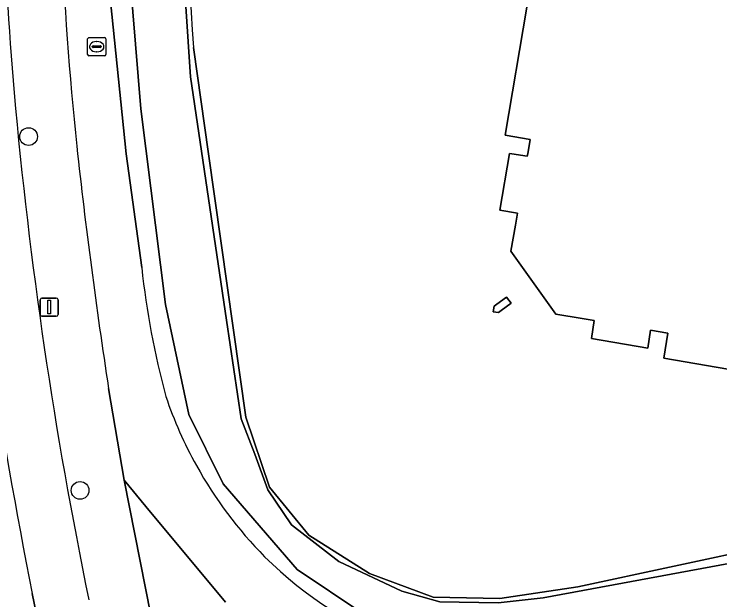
# Model space of a CAD drawing. Extents: x 161772 to 163126, y 383092 to 383917.
# Drawn here: x 161958.28 to 161997.2, y 383475.41 to 383507.7 of the extents above; entities that cross this region are included whole.
import ezdxf

# ---------------------------------------------------------------- set-up
doc = ezdxf.new("R2010")
doc.units = 0
for name, color, linetype in [('IMGEO_Boom', 7, 'Continuous'), ('IMGEO_Erf', 7, 'Continuous'), ('IMGEO_Groenvoorziening', 7, 'Continuous'), ('IMGEO_Lichtmast', 7, 'Continuous'), ('IMGEO_Oever', 7, 'Continuous'), ('IMGEO_Pand', 7, 'Continuous'), ('IMGEO_Parkeervlak_open', 7, 'Continuous'), ('IMGEO_Rijbaan_lokaal_gesloten', 7, 'Continuous'), ('IMGEO_Rioolput', 7, 'Continuous'), ('IMGEO_Voetpad_gesloten', 7, 'Continuous'), ('IMGEO_Voetpad_open', 7, 'Continuous'), ('IMGEO_Waterloop', 7, 'Continuous')]:
    doc.layers.add(name, color=color, linetype=linetype)

msp = doc.modelspace()

# ---------------------------------------------------------------- linework, layer by layer
at = {"layer": 'IMGEO_Boom'}
for centre in [(161959.078, 383500.953), (161961.919, 383481.449)]:
    msp.add_circle(centre, 0.489, dxfattribs=at)
at = {"layer": 'IMGEO_Erf'}
for points in [[(162000, 383487.734), (161994.112, 383488.73), (161994.33, 383490.116), (161993.378, 383490.277), (161993.231, 383489.285), (161990.115, 383489.83), (161990.274, 383490.807), (161989.607, 383490.918), (161988.151, 383491.16), (161985.68, 383494.636), (161985.926, 383496.066), (161986.042, 383496.737), (161985.065, 383496.904), (161985.595, 383500.019), (161985.726, 383500), (161986.581, 383499.876), (161986.602, 383500), (161986.734, 383500.795), (161985.355, 383501.026), (161988.95, 383522.214)], [(161968.172, 383505.868), (161969.003, 383500), (161971.06, 383485.483), (161972.364, 383481.627), (161974.528, 383478.971), (161977.883, 383476.873), (161981.383, 383475.556), (161985.059, 383475.485), (161989.359, 383476.124), (162000, 383478.407)]]:
    msp.add_lwpolyline(points, dxfattribs=at)
msp.add_lwpolyline([(161985.699, 383491.763), (161985.146, 383491.37), (161984.996, 383491.263), (161984.692, 383491.297), (161984.753, 383491.608), (161984.903, 383491.716), (161985.442, 383492.104)], close=True, dxfattribs=at)
msp.add_arc((162447.046, 383538.377), 479.976, 180.20991, 183.8837, dxfattribs=at)
at = {"layer": 'IMGEO_Groenvoorziening'}
for points in [[(161964.463, 383500), (161963.18, 383512.548), (161963.011, 383519.655), (161962.975, 383536.893), (161961.973, 383536.513), (161961.769, 383536.903), (161960.867, 383536.509), (161960.755, 383524.182)], [(161965.32, 383493.727), (161964.463, 383500)], [(161963.495, 383487.065), (161964.359, 383482.012), (161965.544, 383480.553), (161969.946, 383475.291)]]:
    msp.add_lwpolyline(points, dxfattribs=at)
for centre, radius, start, end in [((162149.978, 383520.111), 189.267, 178.76752, 185.97087), ((162261.864, 383533.105), 301.901, 186.21461, 188.77178), ((162012.066, 383498.792), 47.02, 186.1835, 194.9925), ((161988.729, 383494.13), 23.321, 198.7657, 209.0338), ((161988.635, 383494.083), 23.216, 209.0443, 224.575), ((161987.454, 383493.27), 21.806, 225.23, 250.1314)]:
    msp.add_arc(centre, radius, start, end, dxfattribs=at)
at = {"layer": 'IMGEO_Lichtmast'}
for p, q in [((161959.719, 383491.15), (161959.719, 383491.95)), ((161959.719, 383491.95), (161959.719, 383491.15)), ((161959.819, 383492.05), (161960.609, 383492.05)), ((161960.609, 383492.05), (161959.819, 383492.05)), ((161960.709, 383491.95), (161960.709, 383491.15)), ((161960.709, 383491.15), (161960.709, 383491.95)), ((161960.609, 383491.05), (161959.819, 383491.05)), ((161959.819, 383491.05), (161960.609, 383491.05))]:
    msp.add_line(p, q, dxfattribs=at)
msp.add_lwpolyline([(161960.139, 383491.925), (161960.289, 383491.925), (161960.289, 383491.175), (161960.139, 383491.175), (161960.139, 383491.925)], dxfattribs=at)
for centre, start, end in [((161959.819, 383491.95), 90, 180), ((161959.819, 383491.95), 90, 180), ((161960.609, 383491.95), 0, 90), ((161960.609, 383491.95), 360, 90), ((161959.819, 383491.15), 180, 270), ((161959.819, 383491.15), 180, 270), ((161960.609, 383491.15), 270, 0), ((161960.609, 383491.15), 270, 0)]:
    msp.add_arc(centre, 0.1, start, end, dxfattribs=at)
at = {"layer": 'IMGEO_Oever'}
for points in [[(161968.185, 383587.81), (161967.027, 383542.026), (161966.921, 383536.187), (161967.069, 383521.293), (161967.494, 383512.015), (161968.003, 383504.245), (161969.999, 383490.826), (161970.806, 383485.391), (161971.56, 383483.438), (161972.271, 383481.474), (161973.577, 383479.552), (161976.188, 383477.535), (161979.67, 383475.901), (161981.751, 383475.306), (161984.978, 383475.242), (161987.462, 383475.518), (162006.931, 383479.128)], [(161963.644, 383586.222), (161962.862, 383542.236), (161962.859, 383542.045), (161962.87, 383541.542), (161962.965, 383537.346), (161962.975, 383536.893), (161963.011, 383519.655), (161963.18, 383512.548), (161964.463, 383500), (161965.32, 383493.727)], [(162012.791, 383477.429), (161986.294, 383472.291), (161982.218, 383472.886), (161977.504, 383474.669), (161973.895, 383477.09), (161969.819, 383481.803), (161967.908, 383485.625), (161966.634, 383491.697), (161965.275, 383502.482), (161964.086, 383516.75), (161964.086, 383543.225), (161965.02, 383573.799)], [(161991.036, 383471.642), (162000, 383473.614), (162018.222, 383477.318), (162028.627, 383479.262), (162056.342, 383483.117), (162056.089, 383487.148), (162024.66, 383484.243), (162023.973, 383482.964), (162008.602, 383480.252), (162000, 383478.407), (161989.359, 383476.124), (161985.059, 383475.485), (161981.383, 383475.556), (161977.883, 383476.873), (161974.528, 383478.971), (161972.364, 383481.627), (161971.06, 383485.483), (161969.003, 383500), (161968.172, 383505.868)]]:
    msp.add_lwpolyline(points, dxfattribs=at)
for centre, radius, start, end in [((162447.046, 383538.377), 479.976, 180.20991, 183.8837), ((162012.066, 383498.792), 47.02, 186.1835, 194.9925), ((161988.729, 383494.13), 23.321, 198.7657, 209.0338), ((161988.635, 383494.083), 23.216, 209.0443, 224.575), ((161987.454, 383493.27), 21.806, 225.23, 250.1314)]:
    msp.add_arc(centre, radius, start, end, dxfattribs=at)
at = {"layer": 'IMGEO_Pand'}
msp.add_lwpolyline([(161988.95, 383522.214), (161985.355, 383501.026), (161986.734, 383500.795), (161986.602, 383500), (161986.581, 383499.876), (161985.726, 383500), (161985.595, 383500.019), (161985.065, 383496.904), (161986.042, 383496.737), (161985.926, 383496.066), (161985.68, 383494.636), (161988.151, 383491.16), (161989.607, 383490.918), (161990.274, 383490.807), (161990.115, 383489.83), (161993.231, 383489.285), (161993.378, 383490.277), (161994.33, 383490.116), (161994.112, 383488.73), (162000, 383487.734)], dxfattribs=at)
msp.add_lwpolyline([(161985.699, 383491.763), (161985.442, 383492.104), (161984.903, 383491.716), (161984.753, 383491.608), (161984.692, 383491.297), (161984.996, 383491.263), (161985.146, 383491.37)], close=True, dxfattribs=at)
at = {"layer": 'IMGEO_Parkeervlak_open'}
msp.add_lwpolyline([(161960.478, 383470.016), (161959.281, 383475.761)], dxfattribs=at)
msp.add_arc((162224.613, 383528.606), 270.543, 185.39905, 191.26394, dxfattribs=at)
at = {"layer": 'IMGEO_Rijbaan_lokaal_gesloten'}
msp.add_lwpolyline([(161959.281, 383475.761), (161960.478, 383470.016)], dxfattribs=at)
for centre, radius, start, end in [((162165.736, 383520.949), 208.198, 178.87138, 184.84325), ((162224.613, 383528.606), 270.543, 185.39905, 191.26394), ((162204.707, 383525.429), 247.411, 185.11494, 191.66309)]:
    msp.add_arc(centre, radius, start, end, dxfattribs=at)
at = {"layer": 'IMGEO_Rioolput'}
for p, q in [((161962.335, 383505.48), (161962.335, 383506.332)), ((161962.41, 383506.406), (161963.262, 383506.406)), ((161962.823, 383506.186), (161962.848, 383506.186)), ((161963.336, 383506.332), (161963.336, 383505.48)), ((161962.594, 383505.9), (161962.594, 383505.912)), ((161963.032, 383505.863), (161962.634, 383505.863)), ((161962.637, 383505.949), (161963.035, 383505.949)), ((161963.078, 383505.912), (161963.078, 383505.9)), ((161963.262, 383505.406), (161962.41, 383505.406)), ((161962.846, 383505.626), (161962.821, 383505.626))]:
    msp.add_line(p, q, dxfattribs=at)
for points in [[(161962.335, 383505.48), (161962.335, 383506.332)], [(161962.41, 383506.406), (161963.262, 383506.406)], [(161963.336, 383506.332), (161963.336, 383505.48)], [(161963.262, 383505.406), (161962.41, 383505.406)]]:
    msp.add_lwpolyline(points, dxfattribs=at)
for centre, radius, start, end in [((161962.412, 383506.33), 0.0765, 91.552, 178.448), ((161962.412, 383506.33), 0.0765, 91.552, 178.448), ((161963.26, 383506.33), 0.0765, 1.552, 88.448), ((161963.26, 383506.33), 0.0765, 1.552, 88.448), ((161962.634, 383505.909), 0.0403, 85.8775, 175.7526), ((161962.631, 383505.899), 0.0366, 178.938, 274.7102), ((161963.035, 383505.906), 0.043, 264.8664, 352.4533), ((161963.039, 383505.911), 0.0386, 1.7309, 96.639), ((161962.412, 383505.482), 0.0765, 181.552, 268.448), ((161962.412, 383505.482), 0.0765, 181.552, 268.448), ((161963.26, 383505.482), 0.0765, 271.552, 358.448), ((161963.26, 383505.482), 0.0765, 271.552, 358.448)]:
    msp.add_arc(centre, radius, start, end, dxfattribs=at)
for centre, major_axis, ratio, start_param, end_param in [((161962.822, 383505.906), (-0.387, 0.002), 0.722429, 4.712389, 7.853982), ((161962.847, 383505.906), (-0.39, 0.002), 0.717154, 1.570796, 4.712389)]:
    msp.add_ellipse(centre, major_axis=major_axis, ratio=ratio, start_param=start_param, end_param=end_param, dxfattribs=at)
at = {"layer": 'IMGEO_Voetpad_gesloten'}
msp.add_lwpolyline([(161969.946, 383475.291), (161965.544, 383480.553), (161964.359, 383482.012), (161967.872, 383464.145)], dxfattribs=at)
at = {"layer": 'IMGEO_Voetpad_open'}
msp.add_lwpolyline([(161967.872, 383464.145), (161964.359, 383482.012), (161963.495, 383487.065)], dxfattribs=at)
for centre, radius, start, end in [((162165.736, 383520.949), 208.198, 178.87138, 184.84325), ((162149.978, 383520.111), 189.267, 178.76752, 185.97087), ((162204.707, 383525.429), 247.411, 185.11494, 191.66309), ((162261.864, 383533.105), 301.901, 186.21461, 188.77178)]:
    msp.add_arc(centre, radius, start, end, dxfattribs=at)
at = {"layer": 'IMGEO_Waterloop'}
for points in [[(162006.931, 383479.128), (161987.462, 383475.518), (161984.978, 383475.242), (161981.751, 383475.306), (161979.67, 383475.901), (161976.188, 383477.535), (161973.577, 383479.552), (161972.271, 383481.474), (161971.56, 383483.438), (161970.806, 383485.391), (161969.999, 383490.826), (161968.003, 383504.245), (161967.494, 383512.015), (161967.069, 383521.293), (161966.921, 383536.187), (161967.027, 383542.026), (161968.185, 383587.81)], [(161965.02, 383573.799), (161964.086, 383543.225), (161964.086, 383516.75), (161965.275, 383502.482), (161966.634, 383491.697), (161967.908, 383485.625), (161969.819, 383481.803), (161973.895, 383477.09), (161977.504, 383474.669), (161982.218, 383472.886), (161986.294, 383472.291), (162012.791, 383477.429)]]:
    msp.add_lwpolyline(points, dxfattribs=at)

doc.saveas('drawing.dxf')
